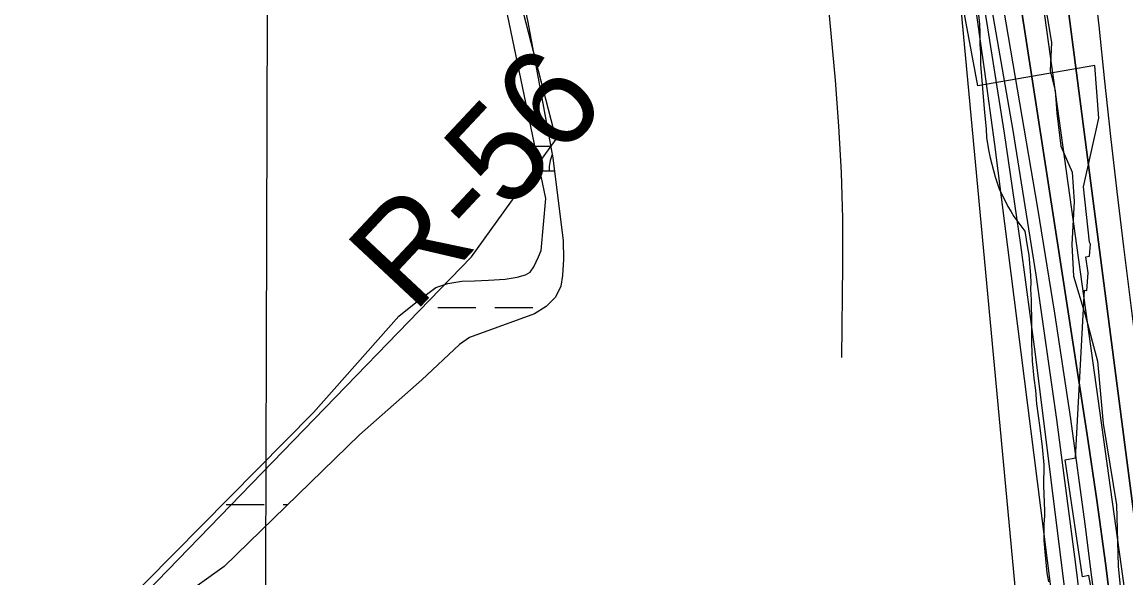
# Model space of a CAD drawing. Extents: x 3161665 to 3199565, y 885729 to 911164.
# Drawn here: x 3176165 to 3177095, y 905818 to 906286 of the extents above; entities that cross this region are included whole.
import ezdxf

# ---------------------------------------------------------------- set-up
doc = ezdxf.new("R2010")
doc.units = 0
for name, color, linetype in [('V-GRID-MAJR', 7, 'Continuous'), ('V-RIVR-EDGE', 7, 'Continuous'), ('V-RIVR-RANG-IDEN', 7, 'Continuous'), ('V-RRAP-RVMT', 7, 'Continuous'), ('V-SITE-VEGE', 7, 'Continuous'), ('V-TOPO-DPTH', 7, 'Continuous'), ('V-TOPO-MAJR', 7, 'Continuous'), ('V-TOPO-MINR', 7, 'Continuous'), ('V-TOPO-SHOR', 7, 'Continuous'), ('V-TOPO-WATR', 7, 'Continuous'), ('V-WETL-SWMP', 7, 'Continuous')]:
    doc.layers.add(name, color=color, linetype=linetype)

msp = doc.modelspace()

# ---------------------------------------------------------------- linework, layer by layer
at = {"layer": 'V-GRID-MAJR'}
msp.add_spline([(3176327.9560000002, 891166.601), (3176345.5840000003, 897226.295), (3176363.22, 903289.0750000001), (3176380.857, 909351.9), (3176380.866, 909354.938)], degree=3, dxfattribs=at)
at = {"layer": 'V-RIVR-EDGE'}
for points in [[(3177025.5218283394, 906309.2598282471), (3177032.0989934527, 906269.1860281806), (3177031.0862899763, 906245.344760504), (3177035.336871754, 906228.6436097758), (3177036.720322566, 906209.5651714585), (3177039.990038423, 906181.8983111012), (3177049.4732470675, 906159.9385917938), (3177051.3194203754, 906135.1365040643), (3177049.3223134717, 906098.8989091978), (3177050.6868975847, 906072.190510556), (3177060.621037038, 906039.7384166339)], [(3177060.621037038, 906039.7384166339), (3177071.0155406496, 906000.6089282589), (3177075.6545572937, 905948.1411593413), (3177086.929697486, 905879.4432163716), (3177088.2329648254, 905827.937446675), (3177094.7464548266, 905762.1125305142)]]:
    msp.add_lwpolyline(points, dxfattribs=at)
at = {"layer": 'V-RRAP-RVMT'}
msp.add_lwpolyline([(3177076.114000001, 905751.7869999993), (3177063.736000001, 905819.8249999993), (3177058.289000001, 905818.6969999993), (3177043.766000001, 905917.5609999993), (3177052.473000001, 905919.1489999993), (3177059.930000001, 906060.5109999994), (3177061.912000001, 906060.1029999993), (3177063.086000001, 906075.0459999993), (3177061.097000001, 906088.5459999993), (3177064.181000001, 906088.9929999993), (3177064.9758393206, 906099.1115453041), (3177064.118000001, 906100.9299999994), (3177059.209000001, 906147.5229999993), (3177072.159682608, 906205.3496391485), (3177068.7073419, 906249.645617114), (3176970.242000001, 906232.5259999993), (3176944.345000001, 906371.6439999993)], dxfattribs=at)
at = {"layer": 'V-SITE-VEGE'}
for p, q in [((3176970.485, 906295.3489999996), (3176971.406, 906284.7559999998)), ((3176971.406, 906284.7559999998), (3176971.759, 906277.4979999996)), ((3176971.759, 906277.4979999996), (3176971.898, 906267.3029999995)), ((3176971.898, 906267.3029999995), (3176972.254, 906260.6349999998)), ((3176972.254, 906260.6349999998), (3176972.395, 906251.0259999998)), ((3176972.395, 906251.0259999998), (3176975.517, 906213.1659999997)), ((3176975.517, 906213.1659999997), (3176977.188, 906196.0999999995)), ((3176977.188, 906196.0999999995), (3176977.54, 906189.0389999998)), ((3176977.54, 906189.0389999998), (3176979.2460000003, 906178.6369999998)), ((3176979.2460000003, 906178.6369999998), (3176980.5810000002, 906171.9649999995)), ((3176980.5810000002, 906171.9649999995), (3176984.804, 906155.8629999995)), ((3176984.804, 906155.8629999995), (3176988.083, 906145.8469999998)), ((3176988.083, 906145.8469999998), (3176995.4500000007, 906130.9019999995)), ((3176995.45, 906130.9019999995), (3176997.977, 906126.9659999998)), ((3176997.977, 906126.9659999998), (3177000.502, 906122.6409999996)), ((3177000.502, 906122.6409999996), (3177009.649, 906110.2379999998)), ((3177009.649, 906110.2379999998), (3177011.9220000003, 906096.1069999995)), ((3177011.9220000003, 906096.1069999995), (3177013.065, 906090.0219999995)), ((3177013.065, 906090.0219999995), (3177014.539, 906072.7599999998)), ((3177014.701, 906067.0719999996), (3177014.474, 906061.1929999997)), ((3177014.539, 906072.7599999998), (3177014.701, 906067.0719999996)), ((3177014.474, 906061.1929999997), (3177015.012, 906052.3659999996)), ((3177015.012, 906052.3659999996), (3177014.98, 906046.4819999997)), ((3177014.98, 906046.4819999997), (3177015.322, 906037.6589999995)), ((3177015.322, 906037.6589999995), (3177015.43, 906021.7769999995)), ((3177015.43, 906021.7769999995), (3177015.199, 906015.5039999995)), ((3177015.199, 906015.5039999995), (3177015.901, 906000.7949999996)), ((3177015.901, 906000.7949999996), (3177017.193, 905986.2789999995)), ((3177017.193, 905986.2789999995), (3177018.707, 905976.2699999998)), ((3177018.707, 905976.2699999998), (3177019.62, 905964.4999999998)), ((3177019.62, 905964.4999999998), (3177022.451, 905944.4849999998)), ((3177022.451, 905944.4849999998), (3177024.3200000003, 905928.3979999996)), ((3177024.3200000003, 905928.3979999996), (3177025.611, 905913.2919999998)), ((3177025.611, 905913.2919999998), (3177025.5100000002, 905895.6489999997)), ((3177025.5100000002, 905895.6489999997), (3177026.375, 905874.4659999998)), ((3177026.375, 905874.4659999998), (3177026.35, 905870.3499999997)), ((3177025.723, 905863.2959999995), (3177025.693, 905857.8059999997)), ((3177026.35, 905870.3499999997), (3177025.723, 905863.2959999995)), ((3177025.693, 905857.8059999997), (3177025.842, 905849.5689999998)), ((3177025.842, 905849.5689999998), (3177026.573, 905839.7629999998)), ((3177026.573, 905839.7629999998), (3177028.238, 905822.1069999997)), ((3177028.238, 905822.1069999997), (3177029.569, 905814.6479999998))]:
    msp.add_line(p, q, dxfattribs=at)
at = {"layer": 'V-TOPO-DPTH'}
for points in [[(3177084.8050375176, 905773.0726950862), (3177077.888651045, 905828.3284985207), (3177070.241868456, 905883.4879667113), (3177062.108155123, 905938.5832114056), (3176969.466202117, 906538.6104254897), (3176963.9262009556, 906570.4800493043), (3176957.589999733, 906602.1747772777), (3176950.059498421, 906633.6071614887), (3176941.7327970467, 906664.8646498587), (3176932.2214954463, 906695.7813424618), (3176921.9322193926, 906726.4200640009), (3176910.475981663, 906756.6418289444), (3176898.2417694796, 906786.585622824), (3176678.478516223, 907296.3154188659), (3176663.7531437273, 907329.9484481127), (3176648.77698331, 907363.4677304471), (3176633.4246410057, 907396.8163924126), (3176617.8215107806, 907430.0513074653), (3176614.156614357, 907437.7447816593), (3176596.2999237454, 907474.6239980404), (3176578.1327280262, 907511.3471388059), (3176559.499774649, 907547.836166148), (3176540.5563161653, 907584.1691178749), (3176292.9357596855, 908051.8156893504)], [(3177084.8050375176, 905773.0726950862), (3177077.888651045, 905828.3284985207), (3177070.241868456, 905883.4879667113), (3177062.108155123, 905938.5832114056), (3176969.466202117, 906538.6104254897), (3176963.9262009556, 906570.4800493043), (3176957.589999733, 906602.1747772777), (3176950.059498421, 906633.6071614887), (3176941.7327970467, 906664.8646498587), (3176932.2214954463, 906695.7813424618), (3176921.9322193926, 906726.4200640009), (3176910.475981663, 906756.6418289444), (3176898.2417694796, 906786.585622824), (3176678.478516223, 907296.3154188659), (3176663.7531437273, 907329.9484481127), (3176648.77698331, 907363.4677304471), (3176633.4246410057, 907396.8163924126), (3176617.8215107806, 907430.0513074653), (3176614.156614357, 907437.7447816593), (3176596.2999237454, 907474.6239980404), (3176578.1327280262, 907511.3471388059), (3176559.499774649, 907547.836166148), (3176540.5563161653, 907584.1691178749), (3176292.9357596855, 908051.8156893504)], [(3177130.8353514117, 905646.8994587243), (3177040.339209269, 906343.455236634), (3177036.9738776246, 906369.8520577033), (3177033.692714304, 906396.2591327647), (3177030.5378034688, 906422.6815888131), (3177027.4670609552, 906449.1142988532), (3177023.9920632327, 906475.473215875), (3177019.895711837, 906501.7238060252), (3177014.867329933, 906527.8119058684), (3177009.2175943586, 906553.7916788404), (3176993.1566851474, 906621.7893712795), (3176991.4282280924, 906628.4113425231), (3176989.497051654, 906634.9684273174), (3176987.261796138, 906641.4281824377), (3176984.823821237, 906647.8230511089), (3176807.7559930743, 907520.7553057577), (3176807.607106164, 907525.2536535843), (3176807.1180262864, 907529.0995738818), (3176806.587944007, 907531.6771322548), (3176805.8142854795, 907534.1579655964), (3176804.6752625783, 907536.4937113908), (3176803.2926634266, 907538.7327321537), (3176665.8133278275, 907727.4776701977)], [(3176665.8133278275, 907727.4776701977), (3176803.2926634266, 907538.7327321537), (3176804.6752625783, 907536.4937113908), (3176805.8142854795, 907534.1579655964), (3176806.587944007, 907531.6771322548), (3176807.1180262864, 907529.0995738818), (3176807.607106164, 907525.2536535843), (3176807.7559930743, 907520.7553057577), (3176984.823821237, 906647.8230511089), (3176987.261796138, 906641.4281824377), (3176989.497051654, 906634.9684273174), (3176991.4282280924, 906628.4113425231), (3176993.1566851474, 906621.7893712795), (3177009.2175943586, 906553.7916788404), (3177014.867329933, 906527.8119058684), (3177019.895711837, 906501.7238060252), (3177023.9920632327, 906475.473215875), (3177027.4670609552, 906449.1142988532), (3177030.5378034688, 906422.6815888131), (3177033.692714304, 906396.2591327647), (3177036.9738776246, 906369.8520577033), (3177040.339209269, 906343.455236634), (3177130.8353514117, 905646.8994587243)], [(3176809.7928104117, 906923.2935729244), (3176842.17153729, 906836.4678511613), (3176872.9342815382, 906749.0135327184), (3176922.840188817, 906600.5101805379), (3176927.1315034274, 906586.7569628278), (3176931.0188850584, 906572.8998437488), (3176934.3003672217, 906558.8868726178), (3176937.1779164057, 906544.7700001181), (3176978.564510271, 906316.4659147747), (3176999.486236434, 906195.0619674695), (3177018.999424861, 906073.444540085), (3177036.3998066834, 905951.5068925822), (3177052.3916507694, 905829.3557650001), (3177078.7900315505, 905613.1598863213)]]:
    msp.add_lwpolyline(points, dxfattribs=at)
at = {"layer": 'V-TOPO-MAJR'}
msp.add_lwpolyline([(3176950.108614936, 906358.1925218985), (3177005.8044440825, 905762.5464049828), (3177005.1174259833, 905733.3807165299), (3177004.9021349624, 905723.2252241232), (3177004.7187354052, 905713.0692309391), (3177004.583173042, 905702.9124865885), (3177004.4795021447, 905692.7552414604), (3177004.320000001, 905672.4399999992)], dxfattribs=at)
at = {"layer": 'V-TOPO-MINR'}
for points in [[(3176395.4713663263, 907773.6375870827), (3176434.395463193, 907700.0274236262), (3176472.441348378, 907625.9427206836), (3176606.5685988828, 907358.8814160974), (3176613.253856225, 907345.3575978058), (3176619.8241667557, 907331.7790548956), (3176626.222057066, 907318.1184250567), (3176632.5050005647, 907304.4030705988), (3176689.7681683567, 907177.281277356), (3176723.7767937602, 907099.6285359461), (3176756.693641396, 907021.5290033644), (3176787.9728223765, 906942.7592840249), (3176818.160225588, 906863.5427735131), (3176919.6800396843, 906588.5438302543), (3176923.186431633, 906578.2193960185), (3176926.3256760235, 906567.7948189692), (3176928.9141990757, 906557.2200276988), (3176931.13557457, 906546.5450936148), (3176961.13679385, 906380.6572630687), (3176977.308479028, 906286.8447500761), (3176992.4498979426, 906192.8748989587), (3177006.0459174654, 906098.669040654), (3177018.611670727, 906004.3058442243), (3177070.0925083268, 905591.8448855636)], [(3176385.94201124, 907766.3930272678), (3176603.814024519, 907339.9822237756), (3176607.9937060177, 907331.6682873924), (3176612.1004264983, 907323.3190539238), (3176616.097705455, 907314.9168748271), (3176620.0220233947, 907306.4793986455), (3176658.843397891, 907221.5650363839), (3176681.681899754, 907170.4569849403), (3176703.931786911, 907119.0998882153), (3176725.298752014, 907067.369223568), (3176746.0771024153, 907015.3895136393), (3176917.0702046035, 906576.7647219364), (3176919.5586356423, 906569.7896872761), (3176921.772094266, 906562.7370344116), (3176923.573094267, 906555.5679542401), (3176925.099121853, 906548.3212558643), (3176945.2492003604, 906436.6500331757), (3176956.141285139, 906373.4321933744), (3176966.365565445, 906310.1119301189), (3176975.588139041, 906246.6380316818), (3176984.142908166, 906183.0617097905), (3177061.609305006, 905570.7930700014)], [(3176665.8133278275, 907727.4776701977), (3176803.2926634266, 907538.7327321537), (3176804.6752625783, 907536.4937113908), (3176805.8142854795, 907534.1579655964), (3176806.587944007, 907531.6771322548), (3176807.1180262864, 907529.0995738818), (3176807.607106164, 907525.2536535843), (3176807.7559930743, 907520.7553057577), (3176984.823821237, 906647.8230511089), (3176987.261796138, 906641.4281824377), (3176989.497051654, 906634.9684273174), (3176991.4282280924, 906628.4113425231), (3176993.1566851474, 906621.7893712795), (3177009.2175943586, 906553.7916788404), (3177014.867329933, 906527.8119058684), (3177019.895711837, 906501.7238060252), (3177023.9920632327, 906475.473215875), (3177027.4670609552, 906449.1142988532), (3177030.5378034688, 906422.6815888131), (3177033.692714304, 906396.2591327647), (3177036.9738776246, 906369.8520577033), (3177040.339209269, 906343.455236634), (3177130.8353514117, 905646.8994587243)], [(3176844.954578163, 907465.2503788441), (3176991.1037404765, 906676.2968410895), (3176996.0616809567, 906661.8157950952), (3177000.650978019, 906647.2263772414), (3177004.687309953, 906632.4744015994), (3177008.3549984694, 906617.6140540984), (3177042.374841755, 906467.6799721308), (3177051.853850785, 906421.8805002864), (3177060.1625980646, 906375.8925092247), (3177066.7159527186, 906329.6217393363), (3177072.099045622, 906283.1624502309), (3177076.7982295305, 906236.5831070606), (3177081.759679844, 906190.0328387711), (3177087.1145297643, 906143.526182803), (3177092.7316460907, 906097.0486017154), (3177144.2280848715, 905685.5644171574)], [(3176625.1963159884, 907450.7742367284), (3176631.413955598, 907438.5027424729), (3176637.5404520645, 907426.1865381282), (3176643.530233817, 907413.8032686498), (3176649.428872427, 907401.3752890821), (3176655.1917170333, 907388.8836831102), (3176660.864695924, 907376.3519753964), (3176666.4028762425, 907363.7601150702), (3176671.8511908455, 907351.128153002), (3176979.0282635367, 906628.295121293), (3176979.2660259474, 906627.7008279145), (3176979.4866529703, 906627.1006458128), (3176979.681576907, 906626.491630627), (3176979.859365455, 906625.8767267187), (3176980.012708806, 906625.2550598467), (3176980.150713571, 906624.6302987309), (3176980.2657104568, 906624.00089625), (3176980.3653687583, 906623.3683995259), (3177102.6004756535, 905742.7601708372)], [(3176817.9847786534, 906942.1921098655), (3176842.295189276, 906883.8941562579), (3176865.2421640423, 906825.0911069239), (3176886.1439850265, 906765.5304140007), (3176905.6823701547, 906705.4646253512), (3176929.6819965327, 906627.1048319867), (3176935.7781512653, 906605.7400752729), (3176941.320193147, 906584.2437769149), (3176946.031065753, 906562.55016609), (3176950.187825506, 906540.7250136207), (3177020.3214541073, 906129.5690240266), (3177034.735619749, 906040.9106613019), (3177048.227783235, 905952.1195261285), (3177060.336943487, 905863.1292322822), (3177071.5241015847, 905774.0061659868)], [(3176809.7928104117, 906923.2935729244), (3176842.17153729, 906836.4678511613), (3176872.9342815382, 906749.0135327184), (3176922.840188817, 906600.5101805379), (3176927.1315034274, 906586.7569628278), (3176931.0188850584, 906572.8998437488), (3176934.3003672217, 906558.8868726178), (3176937.1779164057, 906544.7700001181), (3176978.564510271, 906316.4659147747), (3176999.486236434, 906195.0619674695), (3177018.999424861, 906073.444540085), (3177036.3998066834, 905951.5068925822), (3177052.3916507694, 905829.3557650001), (3177078.7900315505, 905613.1598863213)], [(3176873.5106729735, 906496.5681769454), (3176864.6159034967, 906499.5411551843), (3176855.3958180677, 906501.25741517), (3176845.958855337, 906502.1358629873), (3176838.555523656, 906500.226796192), (3176832.793384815, 906496.7308016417), (3176829.4930352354, 906490.8544154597), (3176827.8338784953, 906483.3911015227), (3176827.8675780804, 906482.7972922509), (3176828.4816646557, 906472.9102368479), (3176829.166076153, 906463.0284295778), (3176829.955975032, 906453.1544945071), (3176830.8161988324, 906443.2858075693), (3176849.865158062, 906237.4621037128), (3176852.8581891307, 906198.589690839), (3176855.049885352, 906159.684534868), (3176856.039579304, 906120.7302642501), (3176856.227938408, 906081.7432505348), (3176855.400000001, 906003.7199999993)]]:
    msp.add_lwpolyline(points, dxfattribs=at)
at = {"layer": 'V-TOPO-SHOR'}
msp.add_lwpolyline([(3175767.1638393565, 905286.9007562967), (3176543.7460704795, 906088.4478202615), (3176615.0489136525, 906187.8092936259), (3176530.466766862, 906514.9836096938), (3176466.850466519, 906678.6176434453), (3176445.697117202, 906756.8570179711), (3176474.1932540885, 906785.2281529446), (3176545.402345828, 906841.9391724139), (3176801.4613215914, 906912.4607536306), (3176844.0805250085, 906898.1501842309)], dxfattribs=at)
at = {"layer": 'V-TOPO-WATR'}
msp.add_lwpolyline([(3176292.9357596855, 908051.8156893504), (3176540.5563161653, 907584.1691178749), (3176559.499774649, 907547.836166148), (3176578.1327280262, 907511.3471388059), (3176596.2999237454, 907474.6239980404), (3176614.156614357, 907437.7447816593), (3176617.8215107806, 907430.0513074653), (3176633.4246410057, 907396.8163924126), (3176648.77698331, 907363.4677304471), (3176663.7531437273, 907329.9484481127), (3176678.478516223, 907296.3154188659), (3176898.2417694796, 906786.585622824), (3176910.475981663, 906756.6418289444), (3176921.9322193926, 906726.4200640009), (3176932.2214954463, 906695.7813424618), (3176941.7327970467, 906664.8646498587), (3176950.059498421, 906633.6071614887), (3176957.589999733, 906602.1747772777), (3176963.9262009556, 906570.4800493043), (3176969.466202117, 906538.6104254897), (3177062.108155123, 905938.5832114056), (3177070.241868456, 905883.4879667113), (3177077.888651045, 905828.3284985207), (3177084.8050375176, 905773.0726950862)], dxfattribs=at)
at = {"layer": 'V-WETL-SWMP'}
for p, q in [((3176597.0639093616, 906181.7072668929), (3176610.403257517, 906181.8402141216)), ((3176601.3457505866, 906161.1085760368), (3176613.5949160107, 906161.0747259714)), ((3176601.3457505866, 906161.1085760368), (3176613.5949160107, 906161.0747259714)), ((3176515.366128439, 906045.9137380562), (3176547.3660024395, 906045.82530772)), ((3176515.366128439, 906045.9137380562), (3176547.3660024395, 906045.82530772)), ((3176563.3659394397, 906045.781092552), (3176595.3658134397, 906045.6926622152)), ((3176563.3659394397, 906045.781092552), (3176595.3658134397, 906045.6926622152)), ((3176336.998725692, 905879.9050156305), (3176368.9985996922, 905879.8165852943)), ((3176384.9985366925, 905879.772370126), (3176389.1123224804, 905879.761001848))]:
    msp.add_line(p, q, dxfattribs=at)
for points in [[(3176222.2690000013, 905766.5019999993), (3176410.588000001, 905957.2619999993), (3176482.657000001, 906038.5969999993), (3176495.365000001, 906049.0349999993), (3176513.734000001, 906062.7499999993), (3176523.6780000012, 906066.0029999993), (3176535.559000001, 906067.8829999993), (3176546.266000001, 906068.4069999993), (3176557.944000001, 906068.7309999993), (3176571.962000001, 906069.8209999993), (3176582.091000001, 906071.5159999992), (3176589.1070000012, 906073.2279999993), (3176593.206000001, 906075.5409999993), (3176596.150000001, 906079.9999999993), (3176600.285000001, 906088.5399999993), (3176602.260000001, 906093.7839999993), (3176606.203000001, 906137.7429999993), (3176562.989000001, 906345.6329999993), (3176519.991000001, 906487.3539999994), (3176480.203000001, 906611.3469999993), (3176430.878000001, 906735.1989999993), (3176429.403000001, 906749.8029999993)], [(3176577.807000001, 906350.6099999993), (3176591.072000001, 906286.3149999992), (3176612.231000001, 906171.9609999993), (3176620.989000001, 906102.0469999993), (3176621.292000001, 906086.6719999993), (3176620.436000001, 906072.6639999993), (3176619.024000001, 906063.7199999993), (3176614.496000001, 906054.4039999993), (3176606.668000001, 906046.6629999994), (3176596.709000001, 906040.4909999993), (3176542.1070000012, 906020.5559999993), (3176533.512000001, 906014.7659999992), (3176501.819000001, 905984.9719999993), (3176449.537000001, 905938.5939999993), (3176335.461000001, 905827.5229999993), (3176235.581000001, 905755.8509999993)]]:
    msp.add_lwpolyline(points, dxfattribs=at)
for radius in [35.246287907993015, 35.24628790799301]:
    msp.add_arc((3176644.336850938, 906161.4645768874), radius, 157.78259831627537, 180.61350122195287, dxfattribs=at)

# ---------------------------------------------------------------- texts
at = {"layer": 'V-RIVR-RANG-IDEN'}
msp.add_text('R-56', height=82.9999980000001, rotation=46.90828325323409, dxfattribs=at).set_placement((3176494.895, 906039.914))

doc.saveas('drawing.dxf')
